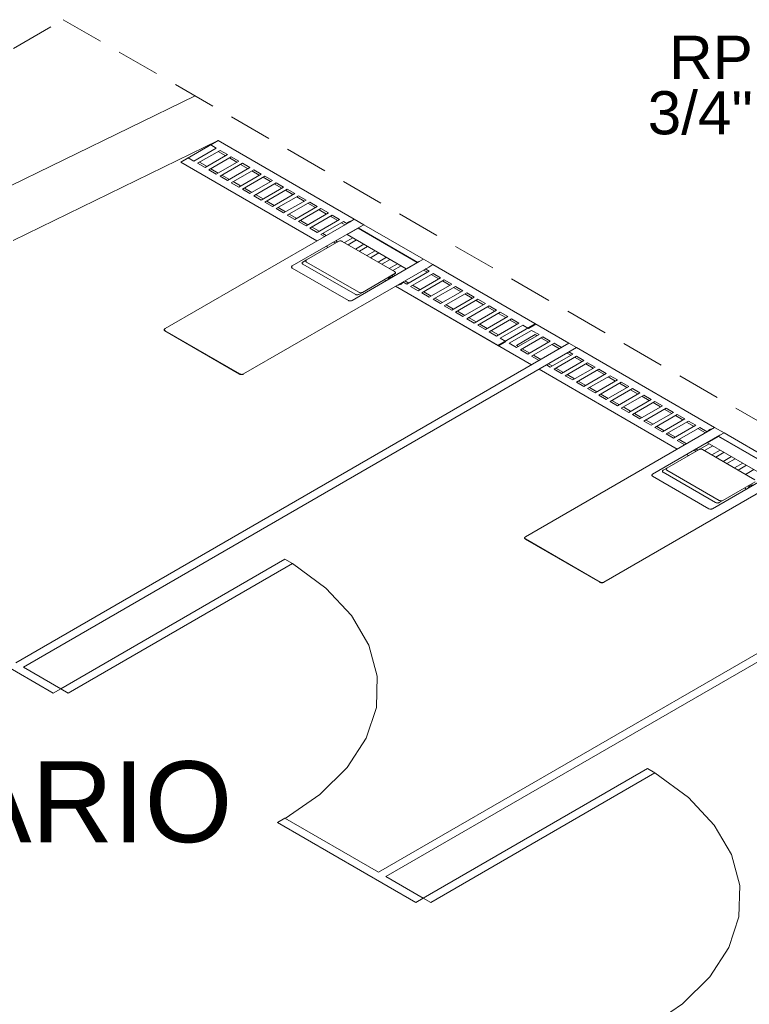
# Model space of a CAD drawing. Header units: millimetres. Extents: x 567 to 934, y -1 to 364.
# Tile 959 of 1056: x 734.22 to 737.6, y 191.72 to 196.28. Entities that reach past the tile are written whole.
import ezdxf

# ---------------------------------------------------------------- set-up
doc = ezdxf.new("R2010")
doc.units = ezdxf.units.MM
doc.header["$MEASUREMENT"] = 0
doc.linetypes.add('JIS_02_2.0', pattern=[0.3, 0.2, -0.1])
doc.linetypes.add('NULL', pattern=[0])
doc.layers.add('ARQ FINA', color=8, linetype='Continuous')
doc.layers.add('DI-Área do detalhe', color=10, linetype='JIS_02_2.0', lineweight=0)
doc.layers.add('Textos', color=7, linetype='Continuous', lineweight=9)
doc.styles.add('Arial', font='arial.ttf')

msp = doc.modelspace()

# ---------------------------------------------------------------- linework, layer by layer
at = {"layer": 'ARQ FINA', "lineweight": 5}
for p, q in [((735.0312, 195.931), (733.9605, 195.4103)), ((735.0312, 195.931), (733.9605, 195.4103)), ((734.1879, 195.262), (735.1378, 195.724)), ((734.9646, 195.624), (735.1378, 195.724)), ((735.1378, 195.724), (735.1031, 195.704)), ((735.1031, 195.704), (735.1291, 195.689)), ((735.1378, 195.724), (735.7688, 195.3596)), ((735.1291, 195.689), (735.0252, 195.629)), ((735.0425, 195.619), (735.1464, 195.679)), ((735.1811, 195.659), (735.0771, 195.599)), ((735.1725, 195.654), (735.1378, 195.674)), ((735.1464, 195.679), (735.1811, 195.659)), ((734.9992, 195.644), (734.9646, 195.624)), ((735.5956, 195.2596), (734.9646, 195.624)), ((734.9646, 195.624), (735.5956, 195.2596)), ((735.0252, 195.629), (734.9992, 195.644)), ((735.0771, 195.599), (735.0425, 195.619)), ((735.0512, 195.624), (735.0859, 195.604)), ((735.0945, 195.589), (735.1984, 195.649)), ((735.233, 195.629), (735.1291, 195.569)), ((735.1464, 195.559), (735.2504, 195.619)), ((735.2244, 195.624), (735.1898, 195.644)), ((735.1984, 195.649), (735.233, 195.629)), ((735.2764, 195.594), (735.2418, 195.614)), ((735.2504, 195.619), (735.285, 195.599)), ((735.1291, 195.569), (735.0945, 195.589)), ((735.1032, 195.594), (735.1378, 195.574)), ((735.1811, 195.539), (735.1464, 195.559)), ((735.1552, 195.564), (735.1898, 195.544)), ((735.285, 195.599), (735.1811, 195.539)), ((735.1984, 195.529), (735.3023, 195.589)), ((735.337, 195.569), (735.233, 195.509)), ((735.2504, 195.499), (735.3543, 195.559)), ((735.3284, 195.564), (735.2937, 195.584)), ((735.3023, 195.589), (735.337, 195.569)), ((735.3543, 195.559), (735.3889, 195.539)), ((735.233, 195.509), (735.1984, 195.529)), ((735.2071, 195.534), (735.2418, 195.514)), ((735.3889, 195.539), (735.285, 195.479)), ((735.3023, 195.469), (735.4062, 195.529)), ((735.3803, 195.534), (735.3457, 195.554)), ((735.4323, 195.504), (735.3976, 195.524)), ((735.4062, 195.529), (735.4409, 195.509)), ((735.285, 195.479), (735.2504, 195.499)), ((735.2591, 195.504), (735.2937, 195.484)), ((735.337, 195.449), (735.3023, 195.469)), ((735.311, 195.474), (735.3457, 195.454)), ((735.4409, 195.509), (735.337, 195.449)), ((735.3543, 195.439), (735.4582, 195.499)), ((735.4928, 195.479), (735.3889, 195.419)), ((735.4062, 195.409), (735.5102, 195.469)), ((735.4843, 195.474), (735.4496, 195.494)), ((735.4582, 195.499), (735.4928, 195.479)), ((735.5102, 195.469), (735.5448, 195.449)), ((735.3889, 195.419), (735.3543, 195.439)), ((735.363, 195.444), (735.3976, 195.424)), ((735.5448, 195.449), (735.4409, 195.389)), ((735.4582, 195.379), (735.5621, 195.439)), ((735.5362, 195.444), (735.5016, 195.464)), ((735.5882, 195.414), (735.5535, 195.434)), ((735.5621, 195.439), (735.5968, 195.419)), ((735.4409, 195.389), (735.4062, 195.409)), ((735.415, 195.414), (735.4496, 195.394)), ((735.4928, 195.359), (735.4582, 195.379)), ((735.4669, 195.384), (735.5016, 195.364)), ((735.5968, 195.419), (735.4928, 195.359)), ((735.5102, 195.349), (735.6141, 195.409)), ((735.6487, 195.389), (735.5448, 195.329)), ((735.5621, 195.319), (735.666, 195.379)), ((735.6401, 195.384), (735.6055, 195.404)), ((735.6141, 195.409), (735.6487, 195.389)), ((735.666, 195.379), (735.7007, 195.359)), ((734.892, 194.8534), (735.7497, 195.3486)), ((735.5448, 195.329), (735.5102, 195.349)), ((735.5189, 195.354), (735.5535, 195.334)), ((735.7007, 195.359), (735.5968, 195.299)), ((735.6141, 195.289), (735.718, 195.349)), ((735.6921, 195.354), (735.6575, 195.374)), ((735.7256, 195.3347), (735.7094, 195.344)), ((735.718, 195.349), (735.7342, 195.3396)), ((735.7495, 195.3515), (735.7376, 195.3447)), ((735.752, 195.3501), (735.7495, 195.3515)), ((735.7688, 195.3596), (735.7497, 195.3486)), ((735.8121, 195.3346), (735.7688, 195.3596)), ((735.793, 195.3236), (735.8121, 195.3346)), ((735.8121, 195.3346), (736.0893, 195.1746)), ((735.4814, 195.1437), (735.793, 195.3236)), ((735.5968, 195.299), (735.5621, 195.319)), ((735.5709, 195.324), (735.6055, 195.304)), ((735.6303, 195.2796), (735.6141, 195.289)), ((735.6228, 195.294), (735.639, 195.2847)), ((735.7342, 195.2896), (735.7359, 195.2886)), ((735.7359, 195.2886), (735.787, 195.3181)), ((735.7359, 195.2886), (736.0096, 195.1306)), ((735.7862, 195.3196), (736.0633, 195.1596)), ((735.787, 195.3181), (736.0607, 195.1601)), ((735.6968, 195.258), (735.5464, 195.1712)), ((735.6822, 195.2496), (735.6736, 195.2546)), ((735.6823, 195.2597), (735.691, 195.2547)), ((735.9555, 195.1174), (735.713, 195.2574)), ((735.7613, 195.274), (735.7228, 195.2517)), ((735.7401, 195.2417), (735.7786, 195.264)), ((735.8133, 195.244), (735.7747, 195.2217)), ((735.6476, 195.2296), (735.6389, 195.2346)), ((735.6389, 195.2346), (735.6476, 195.2296)), ((735.7921, 195.2117), (735.8306, 195.234)), ((735.8652, 195.214), (735.8267, 195.1917)), ((735.844, 195.1817), (735.8825, 195.204)), ((735.5464, 195.1712), (735.5296, 195.1615)), ((735.7732, 195.0121), (735.5307, 195.1521)), ((735.5475, 195.1618), (735.79, 195.0218)), ((736.0701, 195.1636), (735.7585, 194.9837)), ((735.9172, 195.184), (735.8787, 195.1617)), ((735.896, 195.1517), (735.9345, 195.174)), ((735.9692, 195.154), (735.9306, 195.1317)), ((736.0607, 195.1601), (736.0096, 195.1306)), ((736.0893, 195.1746), (736.0701, 195.1636)), ((736.1326, 195.1496), (736.0893, 195.1746)), ((736.1134, 195.1386), (736.1326, 195.1496)), ((736.1326, 195.1496), (736.7636, 194.7853)), ((736.1134, 195.1386), (735.2558, 194.6434)), ((735.7412, 194.9837), (735.4814, 195.1337)), ((735.8062, 195.0212), (735.9566, 195.108)), ((735.9479, 195.1217), (735.9865, 195.144)), ((735.9508, 195.1047), (735.9594, 195.0997)), ((736.0096, 195.1306), (736.0113, 195.1296)), ((736.1164, 195.119), (736.0125, 195.059)), ((736.0298, 195.049), (736.1337, 195.109)), ((736.1078, 195.114), (736.0893, 195.1247)), ((736.0979, 195.1296), (736.1164, 195.119)), ((736.1598, 195.084), (736.1251, 195.104)), ((736.1337, 195.109), (736.1683, 195.089)), ((735.9161, 195.0746), (735.9074, 195.0796)), ((735.9074, 195.0796), (735.9161, 195.0746)), ((735.9507, 195.0946), (735.942, 195.0996)), ((736.0125, 195.059), (735.994, 195.0696)), ((736.0027, 195.0747), (736.0212, 195.064)), ((736.1683, 195.089), (736.0644, 195.029)), ((736.0817, 195.019), (736.1857, 195.079)), ((736.2203, 195.059), (736.1164, 194.999)), ((736.2117, 195.054), (736.1771, 195.074)), ((736.1857, 195.079), (736.2203, 195.059)), ((735.7894, 195.0115), (735.8062, 195.0212)), ((736.5904, 194.6853), (735.9594, 195.0496)), ((735.9594, 195.0496), (736.4368, 194.774)), ((736.0644, 195.029), (736.0298, 195.049)), ((736.0385, 195.054), (736.0731, 195.034)), ((736.1164, 194.999), (736.0817, 195.019)), ((736.0905, 195.024), (736.1251, 195.004)), ((736.1337, 194.989), (736.2376, 195.049)), ((736.2723, 195.029), (736.1683, 194.969)), ((736.1857, 194.959), (736.2896, 195.019)), ((736.2637, 195.024), (736.229, 195.044)), ((736.2376, 195.049), (736.2723, 195.029)), ((736.3156, 194.994), (736.281, 195.014)), ((736.2896, 195.019), (736.3242, 194.999)), ((736.1683, 194.969), (736.1337, 194.989)), ((736.1424, 194.994), (736.1771, 194.974)), ((736.3242, 194.999), (736.2203, 194.939)), ((736.2376, 194.929), (736.3415, 194.989)), ((736.3762, 194.969), (736.2723, 194.909)), ((736.3676, 194.964), (736.333, 194.984)), ((736.3415, 194.989), (736.3762, 194.969)), ((736.2203, 194.939), (736.1857, 194.959)), ((736.1944, 194.964), (736.229, 194.944)), ((736.2723, 194.909), (736.2376, 194.929)), ((736.2464, 194.934), (736.281, 194.914)), ((736.2896, 194.899), (736.3935, 194.959)), ((736.4281, 194.939), (736.3242, 194.879)), ((736.3415, 194.869), (736.4455, 194.929)), ((736.4196, 194.934), (736.3849, 194.954)), ((736.3935, 194.959), (736.4281, 194.939)), ((736.4715, 194.904), (736.4369, 194.924)), ((736.4455, 194.929), (736.4801, 194.909)), ((736.3242, 194.879), (736.2896, 194.899)), ((736.2983, 194.904), (736.333, 194.884)), ((736.3503, 194.874), (736.3849, 194.854)), ((736.4801, 194.909), (736.3762, 194.849)), ((736.3935, 194.839), (736.4974, 194.899)), ((736.5321, 194.879), (736.4281, 194.819)), ((736.6078, 194.8753), (736.4346, 194.7753)), ((736.5235, 194.874), (736.4888, 194.894)), ((736.4974, 194.899), (736.5321, 194.879)), ((736.5754, 194.854), (736.61, 194.874)), ((734.8919, 194.8533), (734.8908, 194.8527)), ((735.2372, 194.6427), (734.8908, 194.8427)), ((734.892, 194.8534), (734.8919, 194.8533)), ((735.2383, 194.6433), (734.8919, 194.8433)), ((734.8921, 194.8434), (735.2385, 194.6434)), ((736.3762, 194.849), (736.3415, 194.869)), ((736.4281, 194.819), (736.3935, 194.839)), ((736.4022, 194.844), (736.4369, 194.824)), ((736.4455, 194.809), (736.5494, 194.869)), ((736.4865, 194.7853), (736.5904, 194.8453)), ((736.5494, 194.869), (736.5754, 194.854)), ((736.5904, 194.8453), (736.6251, 194.8253)), ((734.2002, 193.3053), (736.7636, 194.7853)), ((736.4368, 194.774), (736.4714, 194.794)), ((736.4714, 194.794), (736.4455, 194.809)), ((736.5212, 194.7653), (736.4865, 194.7853)), ((736.5212, 194.7753), (736.6078, 194.8253)), ((736.6251, 194.8253), (736.5212, 194.7653)), ((736.5385, 194.7553), (736.6424, 194.8153)), ((736.677, 194.7953), (736.5731, 194.7353)), ((736.5904, 194.7253), (736.6944, 194.7853)), ((736.6078, 194.8253), (736.6165, 194.8203)), ((736.6338, 194.8103), (736.6685, 194.7903)), ((736.6424, 194.8153), (736.677, 194.7953)), ((736.6944, 194.7853), (736.729, 194.7653)), ((736.7636, 194.7853), (736.7983, 194.7653)), ((736.7983, 194.7653), (734.2349, 193.2853)), ((736.4346, 194.7753), (736.5904, 194.6853)), ((736.5299, 194.7703), (736.5212, 194.7753)), ((736.5731, 194.7353), (736.5385, 194.7553)), ((736.5819, 194.7403), (736.5472, 194.7603)), ((736.6858, 194.7803), (736.7204, 194.7603)), ((736.7551, 194.7403), (736.7724, 194.7303)), ((736.7636, 194.7453), (736.781, 194.7353)), ((736.7983, 194.7653), (737.4391, 194.3953)), ((736.6251, 194.7053), (736.5904, 194.7253)), ((736.6338, 194.7103), (736.5992, 194.7303)), ((736.781, 194.7353), (736.677, 194.6753)), ((736.6944, 194.6653), (736.7983, 194.7253)), ((736.8329, 194.7053), (736.729, 194.6453)), ((736.7463, 194.6353), (736.8502, 194.6953)), ((736.7897, 194.7203), (736.8243, 194.7003)), ((736.7983, 194.7253), (736.8329, 194.7053)), ((736.8502, 194.6953), (736.8849, 194.6753)), ((737.2659, 194.2953), (736.6251, 194.6653)), ((736.6251, 194.6653), (737.2659, 194.2953)), ((736.677, 194.6753), (736.6597, 194.6853)), ((736.6858, 194.6803), (736.6685, 194.6903)), ((736.729, 194.6453), (736.6944, 194.6653)), ((736.7377, 194.6503), (736.7031, 194.6703)), ((736.8849, 194.6753), (736.781, 194.6153)), ((736.7983, 194.6053), (736.9022, 194.6653)), ((736.8417, 194.6903), (736.8763, 194.6703)), ((736.8936, 194.6603), (736.9283, 194.6403)), ((736.9022, 194.6653), (736.9369, 194.6453)), ((735.2545, 194.6427), (735.2556, 194.6433)), ((735.2556, 194.6433), (735.2558, 194.6434)), ((736.781, 194.6153), (736.7463, 194.6353)), ((736.7897, 194.6203), (736.7551, 194.6403)), ((736.8329, 194.5853), (736.7983, 194.6053)), ((736.8417, 194.5903), (736.807, 194.6103)), ((736.9369, 194.6453), (736.8329, 194.5853)), ((736.8502, 194.5753), (736.9542, 194.6353)), ((736.9888, 194.6153), (736.8849, 194.5553)), ((736.9022, 194.5453), (737.0061, 194.6053)), ((736.9456, 194.6303), (736.9802, 194.6103)), ((736.9542, 194.6353), (736.9888, 194.6153)), ((736.9975, 194.6003), (737.0322, 194.5803)), ((737.0061, 194.6053), (737.0408, 194.5853)), ((736.8849, 194.5553), (736.8502, 194.5753)), ((736.8936, 194.5603), (736.859, 194.5803)), ((737.0408, 194.5853), (736.9369, 194.5253)), ((736.9542, 194.5153), (737.0581, 194.5753)), ((737.0927, 194.5553), (736.9888, 194.4953)), ((737.0495, 194.5703), (737.0841, 194.5503)), ((737.0581, 194.5753), (737.0927, 194.5553)), ((736.9369, 194.5253), (736.9022, 194.5453)), ((736.9456, 194.5303), (736.9109, 194.5503)), ((736.9888, 194.4953), (736.9542, 194.5153)), ((736.9975, 194.5003), (736.9629, 194.5203)), ((737.0061, 194.4853), (737.1101, 194.5453)), ((737.1447, 194.5253), (737.0408, 194.4653)), ((737.0581, 194.4553), (737.162, 194.5153)), ((737.1015, 194.5403), (737.1361, 194.5203)), ((737.1101, 194.5453), (737.1447, 194.5253)), ((737.1534, 194.5103), (737.1881, 194.4903)), ((737.162, 194.5153), (737.1967, 194.4953)), ((737.0408, 194.4653), (737.0061, 194.4853)), ((737.0495, 194.4703), (737.0149, 194.4903)), ((737.1967, 194.4953), (737.0927, 194.4353)), ((737.1101, 194.4253), (737.214, 194.4853)), ((737.2486, 194.4653), (737.1447, 194.4053)), ((737.2054, 194.4803), (737.24, 194.4603)), ((737.214, 194.4853), (737.2486, 194.4653)), ((737.0927, 194.4353), (737.0581, 194.4553)), ((737.1015, 194.4403), (737.0668, 194.4603)), ((737.1447, 194.4053), (737.1101, 194.4253)), ((737.1534, 194.4103), (737.1188, 194.4303)), ((737.162, 194.3953), (737.2659, 194.4553)), ((737.3006, 194.4353), (737.1967, 194.3753)), ((737.214, 194.3653), (737.3179, 194.4253)), ((737.2574, 194.4503), (737.292, 194.4303)), ((737.2659, 194.4553), (737.3006, 194.4353)), ((737.3093, 194.4203), (737.344, 194.4003)), ((737.3179, 194.4253), (737.3525, 194.4053)), ((736.5624, 193.8891), (737.42, 194.3842)), ((737.1967, 194.3753), (737.162, 194.3953)), ((737.2054, 194.3803), (737.1708, 194.4003)), ((737.3525, 194.4053), (737.2486, 194.3453)), ((737.2659, 194.3353), (737.3699, 194.3953)), ((737.3613, 194.3903), (737.3959, 194.3703)), ((737.3699, 194.3953), (737.4045, 194.3753)), ((737.4198, 194.3872), (737.408, 194.3803)), ((737.4223, 194.3857), (737.4198, 194.3871)), ((737.4391, 194.3953), (737.42, 194.3842)), ((737.4824, 194.3703), (737.4391, 194.3953)), ((737.1517, 194.1793), (737.4633, 194.3592)), ((737.2486, 194.3453), (737.214, 194.3653)), ((737.2574, 194.3503), (737.2227, 194.3703)), ((737.3006, 194.3153), (737.2659, 194.3353)), ((737.3093, 194.3203), (737.2747, 194.3403)), ((737.4062, 194.3243), (737.4573, 194.3538)), ((737.4565, 194.3553), (737.7336, 194.1953)), ((737.4573, 194.3538), (737.731, 194.1958)), ((737.4633, 194.3592), (737.4824, 194.3703)), ((737.4824, 194.3703), (737.7596, 194.2103)), ((737.3671, 194.2937), (737.2167, 194.2068)), ((737.3525, 194.2853), (737.3439, 194.2903)), ((737.3613, 194.2903), (737.3526, 194.2953)), ((737.4132, 194.3203), (737.3671, 194.2937)), ((737.6258, 194.153), (737.3833, 194.293)), ((737.392, 194.288), (737.4305, 194.3103)), ((737.4045, 194.3253), (737.4062, 194.3243)), ((737.4062, 194.3243), (737.6799, 194.1663)), ((737.4651, 194.2903), (737.4266, 194.268)), ((737.3179, 194.2653), (737.3092, 194.2703)), ((737.3092, 194.2703), (737.3179, 194.2653)), ((737.4439, 194.258), (737.4824, 194.2803)), ((737.5171, 194.2603), (737.4786, 194.238)), ((737.4959, 194.228), (737.5344, 194.2503)), ((737.2167, 194.2068), (737.1999, 194.1971)), ((737.2178, 194.1975), (737.4603, 194.0575)), ((737.7404, 194.1992), (737.4288, 194.0193)), ((737.569, 194.2303), (737.5305, 194.208)), ((737.5478, 194.198), (737.5864, 194.2203)), ((737.621, 194.2003), (737.5825, 194.178)), ((737.7837, 194.1742), (736.9261, 193.6791)), ((737.4115, 194.0193), (737.1517, 194.1693)), ((737.4435, 194.0478), (737.201, 194.1878)), ((737.4765, 194.0568), (737.6269, 194.1437)), ((737.5864, 194.1103), (737.5777, 194.1153)), ((737.5777, 194.1153), (737.5864, 194.1103)), ((737.4597, 194.0471), (737.4765, 194.0568)), ((736.5622, 193.8889), (736.5611, 193.8883)), ((736.9075, 193.6783), (736.5611, 193.8783)), ((736.5624, 193.8891), (736.5622, 193.889)), ((736.9086, 193.679), (736.5622, 193.879)), ((736.5624, 193.8791), (736.9088, 193.6791)), ((734.4081, 193.1853), (735.4473, 193.7853)), ((735.4473, 193.7853), (735.4819, 193.7653)), ((735.8803, 192.3353), (738.4437, 193.8153)), ((738.4784, 193.7953), (735.9149, 192.3153)), ((734.4427, 193.1653), (735.4819, 193.7653)), ((736.9248, 193.6783), (736.9259, 193.6789)), ((736.9259, 193.679), (736.9261, 193.6791)), ((734.3734, 193.1653), (733.5594, 193.6353)), ((734.2349, 193.2853), (734.4081, 193.1853)), ((734.3734, 193.1653), (734.4081, 193.1853)), ((734.4081, 193.1853), (734.4427, 193.1653)), ((736.0881, 192.2153), (737.1274, 192.8153)), ((736.1228, 192.1953), (737.162, 192.7953)), ((737.1274, 192.8153), (737.162, 192.7953)), ((735.4473, 192.5853), (735.4126, 192.5653)), ((736.0535, 192.1953), (735.4126, 192.5653)), ((735.4473, 192.5853), (735.8803, 192.3353)), ((735.9149, 192.3153), (736.0881, 192.2153)), ((736.0535, 192.1953), (736.0881, 192.2153)), ((736.0881, 192.2153), (736.1228, 192.1953))]:
    msp.add_line(p, q, dxfattribs=at)
for points in [[(735.738, 195.3424), (735.7374, 195.3434), (735.7376, 195.3446), (735.7393, 195.3448)], [(735.713, 195.2574), (735.7109, 195.2584), (735.7085, 195.2591), (735.7059, 195.2595), (735.7034, 195.2596), (735.7009, 195.2594), (735.6987, 195.2589), (735.6968, 195.258)], [(735.5307, 195.1521), (735.5289, 195.1533), (735.5277, 195.1547), (735.5269, 195.1562), (735.5268, 195.1577), (735.5272, 195.1591), (735.5281, 195.1604), (735.5296, 195.1615)], [(735.5464, 195.1712), (735.5449, 195.1701), (735.544, 195.1688), (735.5436, 195.1674), (735.5437, 195.1659), (735.5445, 195.1644), (735.5457, 195.163), (735.5475, 195.1618)], [(735.4814, 195.1337), (735.4797, 195.1349), (735.4785, 195.1363), (735.4779, 195.1379), (735.4779, 195.1394), (735.4785, 195.141), (735.4797, 195.1424), (735.4814, 195.1437)], [(735.9566, 195.108), (735.958, 195.1091), (735.959, 195.1104), (735.9594, 195.1118), (735.9592, 195.1133), (735.9585, 195.1148), (735.9572, 195.1162), (735.9555, 195.1174)], [(735.946, 195.094), (735.9426, 195.0932), (735.9394, 195.0922), (735.9364, 195.091), (735.9335, 195.0897), (735.931, 195.0882), (735.9286, 195.0866), (735.9266, 195.0848), (735.9249, 195.0829), (735.9235, 195.081)], [(735.9704, 195.0539), (735.9738, 195.0547), (735.977, 195.0557), (735.98, 195.0569), (735.9829, 195.0582), (735.9854, 195.0597), (735.9877, 195.0613), (735.9898, 195.0631), (735.9915, 195.065), (735.9929, 195.0669)], [(735.7894, 195.0115), (735.7875, 195.0106), (735.7853, 195.0101), (735.7828, 195.0099), (735.7802, 195.01), (735.7777, 195.0104), (735.7753, 195.0111), (735.7732, 195.0121)], [(735.79, 195.0218), (735.7921, 195.0208), (735.7945, 195.0201), (735.797, 195.0197), (735.7996, 195.0196), (735.8021, 195.0198), (735.8043, 195.0203), (735.8062, 195.0212)], [(735.7585, 194.9837), (735.7564, 194.9827), (735.7539, 194.982), (735.7512, 194.9816), (735.7485, 194.9816), (735.7458, 194.982), (735.7433, 194.9827), (735.7412, 194.9837)], [(734.8908, 194.8527), (734.8904, 194.8524), (734.89, 194.8522), (734.8897, 194.852), (734.8894, 194.8517), (734.8891, 194.8515), (734.8888, 194.8512), (734.8886, 194.8509), (734.8883, 194.8507), (734.8881, 194.8504), (734.8879, 194.8501), (734.8878, 194.8498), (734.8876, 194.8495), (734.8875, 194.8492), (734.8874, 194.8489), (734.8873, 194.8486), (734.8872, 194.8483), (734.8872, 194.848), (734.8872, 194.8477), (734.8872, 194.8474), (734.8872, 194.8471), (734.8873, 194.8467), (734.8874, 194.8464), (734.8875, 194.8461), (734.8876, 194.8458), (734.8878, 194.8455), (734.8879, 194.8452), (734.8881, 194.845), (734.8883, 194.8447), (734.8886, 194.8444), (734.8888, 194.8441), (734.8891, 194.8439), (734.8894, 194.8436), (734.8897, 194.8434), (734.8901, 194.8431), (734.8904, 194.8429), (734.8908, 194.8427), (734.8908, 194.8427)], [(734.89, 194.8519), (734.8895, 194.8514), (734.8892, 194.8509), (734.8889, 194.8504), (734.8886, 194.8499), (734.8885, 194.8494), (734.8884, 194.8489), (734.8883, 194.8484), (734.8883, 194.8479), (734.8884, 194.8474), (734.8886, 194.8469), (734.8888, 194.8464), (734.8891, 194.8459), (734.8894, 194.8454), (734.8898, 194.845), (734.8902, 194.8445), (734.8907, 194.8441), (734.8913, 194.8437), (734.8919, 194.8433), (734.8919, 194.8433)], [(734.8899, 194.8518), (734.8895, 194.8514), (734.8891, 194.8509), (734.8888, 194.8504), (734.8886, 194.8499), (734.8884, 194.8494), (734.8883, 194.8489), (734.8883, 194.8484), (734.8883, 194.8479), (734.8884, 194.8474), (734.8885, 194.8469), (734.8887, 194.8464), (734.889, 194.8459), (734.8894, 194.8454), (734.8898, 194.8449), (734.8902, 194.8445), (734.8907, 194.8441), (734.8913, 194.8437), (734.8919, 194.8433), (734.8919, 194.8433)], [(734.892, 194.8534), (734.8917, 194.8532), (734.8913, 194.8529), (734.891, 194.8527), (734.8907, 194.8525), (734.8904, 194.8522), (734.8901, 194.8519), (734.8898, 194.8517), (734.8896, 194.8514), (734.8894, 194.8511), (734.8892, 194.8508), (734.889, 194.8505), (734.8889, 194.8502), (734.8888, 194.8499), (734.8886, 194.8496), (734.8886, 194.8493), (734.8885, 194.849), (734.8885, 194.8487), (734.8885, 194.8484), (734.8885, 194.8481), (734.8885, 194.8478), (734.8886, 194.8475), (734.8886, 194.8472), (734.8888, 194.8469), (734.8889, 194.8466), (734.889, 194.8463), (734.8892, 194.846), (734.8894, 194.8457), (734.8896, 194.8454), (734.8898, 194.8451), (734.8901, 194.8449), (734.8904, 194.8446), (734.8907, 194.8443), (734.891, 194.8441), (734.8913, 194.8439), (734.8917, 194.8436), (734.8921, 194.8434), (734.8921, 194.8434)], [(735.2372, 194.6427), (735.238, 194.6423), (735.2388, 194.6419), (735.2397, 194.6415), (735.2407, 194.6413), (735.2417, 194.641), (735.2427, 194.6408), (735.2437, 194.6407), (735.2448, 194.6406), (735.2458, 194.6406), (735.2469, 194.6406), (735.248, 194.6407), (735.249, 194.6408), (735.25, 194.641), (735.251, 194.6413), (735.252, 194.6415), (735.2529, 194.6419), (735.2537, 194.6423), (735.2545, 194.6427), (735.2545, 194.6427)], [(735.2383, 194.6433), (735.2389, 194.643), (735.2396, 194.6426), (735.2404, 194.6423), (735.2411, 194.6421), (735.2419, 194.6419), (735.2428, 194.6417), (735.2436, 194.6415), (735.2445, 194.6414), (735.2453, 194.6413), (735.2462, 194.6412), (735.2471, 194.6412), (735.248, 194.6413), (735.2489, 194.6413), (735.2498, 194.6414), (735.2506, 194.6416), (735.2515, 194.6417), (735.2523, 194.6419), (735.2531, 194.6422), (735.2531, 194.6422)], [(735.2383, 194.6433), (735.239, 194.643), (735.2397, 194.6426), (735.2404, 194.6424), (735.2412, 194.6421), (735.242, 194.6419), (735.2428, 194.6417), (735.2436, 194.6415), (735.2445, 194.6414), (735.2454, 194.6413), (735.2463, 194.6413), (735.2471, 194.6412), (735.248, 194.6413), (735.2489, 194.6413), (735.2498, 194.6414), (735.2507, 194.6416), (735.2515, 194.6417), (735.2523, 194.642), (735.2531, 194.6422), (735.2531, 194.6422)], [(735.2385, 194.6434), (735.2388, 194.6432), (735.2392, 194.643), (735.2397, 194.6428), (735.2401, 194.6426), (735.2405, 194.6424), (735.241, 194.6423), (735.2415, 194.6421), (735.2419, 194.642), (735.2424, 194.6419), (735.2429, 194.6418), (735.2434, 194.6417), (735.2439, 194.6416), (735.2445, 194.6415), (735.245, 194.6414), (735.2455, 194.6414), (735.246, 194.6414), (735.2466, 194.6413), (735.2471, 194.6413), (735.2477, 194.6413), (735.2482, 194.6414), (735.2487, 194.6414), (735.2492, 194.6414), (735.2498, 194.6415), (735.2503, 194.6416), (735.2508, 194.6417), (735.2513, 194.6418), (735.2518, 194.6419), (735.2523, 194.642), (735.2528, 194.6421), (735.2532, 194.6423), (735.2537, 194.6424), (735.2541, 194.6426), (735.2546, 194.6428), (735.255, 194.643), (735.2554, 194.6432), (735.2558, 194.6434), (735.2558, 194.6434)], [(737.4083, 194.3781), (737.4077, 194.3791), (737.4079, 194.3803), (737.4096, 194.3804)], [(737.3833, 194.293), (737.3812, 194.294), (737.3788, 194.2948), (737.3762, 194.2952), (737.3737, 194.2953), (737.3712, 194.2951), (737.369, 194.2945), (737.3671, 194.2937)], [(737.201, 194.1878), (737.1992, 194.189), (737.198, 194.1904), (737.1972, 194.1918), (737.1971, 194.1933), (737.1975, 194.1947), (737.1984, 194.196), (737.1999, 194.1971)], [(737.2167, 194.2068), (737.2152, 194.2057), (737.2143, 194.2044), (737.2139, 194.203), (737.214, 194.2015), (737.2148, 194.2001), (737.216, 194.1987), (737.2178, 194.1975)], [(737.1517, 194.1693), (737.15, 194.1705), (737.1488, 194.172), (737.1482, 194.1735), (737.1482, 194.1751), (737.1488, 194.1766), (737.15, 194.1781), (737.1517, 194.1793)], [(737.6163, 194.1296), (737.6129, 194.1288), (737.6097, 194.1278), (737.6067, 194.1267), (737.6038, 194.1253), (737.6013, 194.1238), (737.599, 194.1222), (737.5969, 194.1204), (737.5952, 194.1186), (737.5938, 194.1166)], [(737.4603, 194.0575), (737.4624, 194.0565), (737.4648, 194.0557), (737.4673, 194.0553), (737.4699, 194.0552), (737.4724, 194.0554), (737.4746, 194.056), (737.4765, 194.0568)], [(737.4288, 194.0193), (737.4267, 194.0183), (737.4242, 194.0176), (737.4215, 194.0173), (737.4188, 194.0173), (737.4161, 194.0176), (737.4136, 194.0183), (737.4115, 194.0193)], [(737.4597, 194.0471), (737.4578, 194.0463), (737.4556, 194.0457), (737.4531, 194.0455), (737.4505, 194.0456), (737.448, 194.046), (737.4456, 194.0468), (737.4435, 194.0478)], [(736.5611, 193.8883), (736.5607, 193.8881), (736.5604, 193.8879), (736.56, 193.8876), (736.5597, 193.8874), (736.5594, 193.8871), (736.5591, 193.8869), (736.5589, 193.8866), (736.5586, 193.8863), (736.5584, 193.886), (736.5582, 193.8857), (736.5581, 193.8854), (736.5579, 193.8851), (736.5578, 193.8848), (736.5577, 193.8845), (736.5576, 193.8842), (736.5575, 193.8839), (736.5575, 193.8836), (736.5575, 193.8833), (736.5575, 193.883), (736.5575, 193.8827), (736.5576, 193.8824), (736.5577, 193.8821), (736.5578, 193.8818), (736.5579, 193.8815), (736.5581, 193.8812), (736.5582, 193.8809), (736.5584, 193.8806), (736.5586, 193.8803), (736.5589, 193.8801), (736.5591, 193.8798), (736.5594, 193.8795), (736.5597, 193.8793), (736.56, 193.879), (736.5604, 193.8788), (736.5607, 193.8785), (736.5611, 193.8783), (736.5611, 193.8783)], [(736.5602, 193.8875), (736.5598, 193.887), (736.5595, 193.8866), (736.5592, 193.8861), (736.5589, 193.8856), (736.5587, 193.8851), (736.5586, 193.8846), (736.5586, 193.8841), (736.5586, 193.8835), (736.5587, 193.883), (736.5588, 193.8825), (736.5591, 193.882), (736.5593, 193.8815), (736.5597, 193.8811), (736.5601, 193.8806), (736.5605, 193.8802), (736.561, 193.8797), (736.5616, 193.8793), (736.5622, 193.879), (736.5622, 193.879)], [(736.5603, 193.8875), (736.5598, 193.887), (736.5595, 193.8866), (736.5592, 193.8861), (736.5589, 193.8856), (736.5588, 193.8851), (736.5587, 193.8846), (736.5586, 193.8841), (736.5586, 193.8836), (736.5587, 193.883), (736.5589, 193.8825), (736.5591, 193.882), (736.5594, 193.8815), (736.5597, 193.8811), (736.5601, 193.8806), (736.5605, 193.8802), (736.561, 193.8797), (736.5616, 193.8793), (736.5622, 193.879), (736.5622, 193.879)], [(736.5624, 193.8891), (736.562, 193.8888), (736.5616, 193.8886), (736.5613, 193.8884), (736.561, 193.8881), (736.5607, 193.8879), (736.5604, 193.8876), (736.5601, 193.8873), (736.5599, 193.887), (736.5597, 193.8868), (736.5595, 193.8865), (736.5593, 193.8862), (736.5592, 193.8859), (736.5591, 193.8856), (736.559, 193.8853), (736.5589, 193.885), (736.5588, 193.8847), (736.5588, 193.8844), (736.5588, 193.8841), (736.5588, 193.8837), (736.5588, 193.8834), (736.5589, 193.8831), (736.559, 193.8828), (736.5591, 193.8825), (736.5592, 193.8822), (736.5593, 193.8819), (736.5595, 193.8816), (736.5597, 193.8813), (736.5599, 193.8811), (736.5602, 193.8808), (736.5604, 193.8805), (736.5607, 193.8803), (736.561, 193.88), (736.5613, 193.8798), (736.5616, 193.8795), (736.562, 193.8793), (736.5624, 193.8791), (736.5624, 193.8791)], [(735.4479, 192.5849), (735.6095, 192.6957), (735.7362, 192.8208), (735.8241, 192.9564), (735.8709, 193.0988), (735.8751, 193.2436), (735.8366, 193.3867), (735.7564, 193.524), (735.6371, 193.6514), (735.4819, 193.7653)], [(736.9075, 193.6783), (736.9083, 193.6779), (736.9091, 193.6775), (736.91, 193.6772), (736.911, 193.6769), (736.912, 193.6767), (736.913, 193.6765), (736.914, 193.6764), (736.9151, 193.6763), (736.9161, 193.6762), (736.9172, 193.6763), (736.9183, 193.6764), (736.9193, 193.6765), (736.9203, 193.6767), (736.9213, 193.6769), (736.9223, 193.6772), (736.9232, 193.6775), (736.924, 193.6779), (736.9248, 193.6783), (736.9248, 193.6783)], [(736.9086, 193.679), (736.9092, 193.6786), (736.9099, 193.6783), (736.9107, 193.678), (736.9114, 193.6777), (736.9122, 193.6775), (736.9131, 193.6773), (736.9139, 193.6771), (736.9148, 193.677), (736.9156, 193.6769), (736.9165, 193.6769), (736.9174, 193.6769), (736.9183, 193.6769), (736.9192, 193.677), (736.9201, 193.6771), (736.9209, 193.6772), (736.9218, 193.6774), (736.9226, 193.6776), (736.9234, 193.6778), (736.9234, 193.6778)], [(736.9086, 193.679), (736.9093, 193.6786), (736.91, 193.6783), (736.9107, 193.678), (736.9115, 193.6777), (736.9123, 193.6775), (736.9131, 193.6773), (736.9139, 193.6772), (736.9148, 193.677), (736.9157, 193.677), (736.9166, 193.6769), (736.9175, 193.6769), (736.9183, 193.6769), (736.9192, 193.677), (736.9201, 193.6771), (736.921, 193.6772), (736.9218, 193.6774), (736.9226, 193.6776), (736.9234, 193.6778), (736.9234, 193.6778)], [(736.9088, 193.6791), (736.9092, 193.6788), (736.9096, 193.6786), (736.91, 193.6784), (736.9104, 193.6783), (736.9108, 193.6781), (736.9113, 193.6779), (736.9118, 193.6778), (736.9122, 193.6776), (736.9127, 193.6775), (736.9132, 193.6774), (736.9137, 193.6773), (736.9143, 193.6772), (736.9148, 193.6772), (736.9153, 193.6771), (736.9158, 193.677), (736.9164, 193.677), (736.9169, 193.677), (736.9174, 193.677), (736.918, 193.677), (736.9185, 193.677), (736.919, 193.677), (736.9195, 193.6771), (736.9201, 193.6772), (736.9206, 193.6772), (736.9211, 193.6773), (736.9216, 193.6774), (736.9221, 193.6775), (736.9226, 193.6776), (736.9231, 193.6778), (736.9235, 193.6779), (736.924, 193.6781), (736.9244, 193.6783), (736.9249, 193.6784), (736.9253, 193.6786), (736.9257, 193.6788), (736.9261, 193.6791), (736.9261, 193.6791)], [(737.128, 191.6149), (737.2896, 191.7257), (737.4162, 191.8508), (737.5042, 191.9864), (737.551, 192.1288), (737.5552, 192.2736), (737.5167, 192.4167), (737.4365, 192.554), (737.3172, 192.6814), (737.162, 192.7953)]]:
    msp.add_lwpolyline(points, dxfattribs=at)
at = {"layer": 'DI-Área do detalhe'}
msp.add_lwpolyline([(726.6546, 191.8011), (734.4195, 196.2842), (744.4481, 190.4942), (736.6832, 186.0111), (726.6546, 191.8011)], dxfattribs=at)

# ---------------------------------------------------------------- texts
at = {"layer": 'ARQ FINA', "linetype": 'NULL', "lineweight": 5, "insert": (732.4095, 192.4691), "char_height": 0.375, "width": 5.590701, "attachment_point": 7, "line_spacing_factor": 0.6, "style": 'Arial'}
msp.add_mtext('VESTIÁRIO', dxfattribs=at)
at = {"layer": 'Textos', "linetype": 'NULL', "char_height": 0.2, "attachment_point": 9, "line_spacing_factor": 0.6, "style": 'Arial'}
for s, insert, width in [('RP', (737.6162, 196.0102), 0.776524), ('3/4"', (737.6162, 195.7502), 0.975)]:
    msp.add_mtext(s, dxfattribs=dict(at, insert=insert, width=width))

doc.saveas('drawing.dxf')
